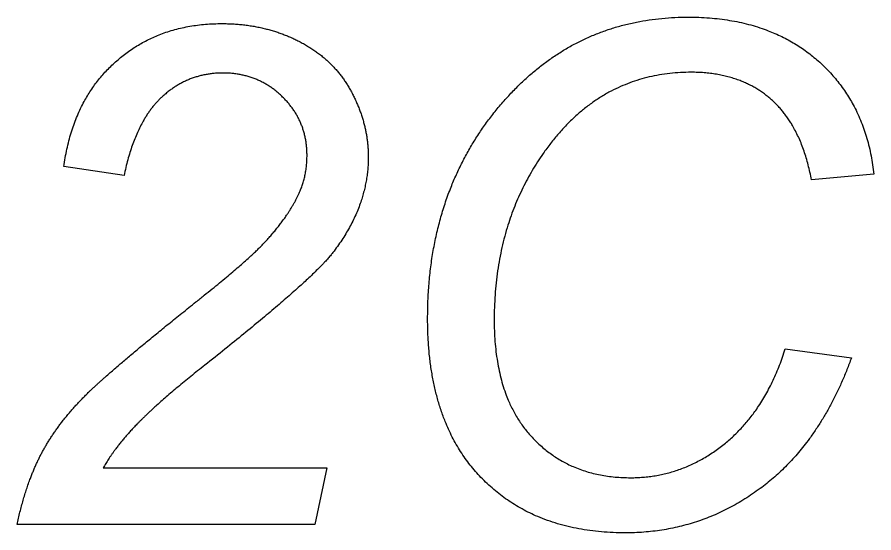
# Model space of a CAD drawing. Extents: x 12522 to 13018, y 1124 to 1902.
# Drawn here: x 12572.06 to 12579.27, y 1716.87 to 1721.21 of the extents above; entities that cross this region are included whole.
import ezdxf

# ---------------------------------------------------------------- set-up
doc = ezdxf.new("R2010")
doc.units = 0
doc.layers.add('SC_Scratch1', color=7, linetype='Continuous')

msp = doc.modelspace()

# ---------------------------------------------------------------- linework, layer by layer
at = {"layer": 'SC_Scratch1'}
for p, q in [((12572.9591, 1719.8792), (12572.4533, 1719.9536)), ((12572.9591, 1719.8792), (12572.4533, 1719.9536)), ((12579.2687, 1719.8891), (12578.7437, 1719.8411)), ((12579.2687, 1719.8891), (12578.7437, 1719.8411)), ((12578.5228, 1718.4198), (12579.0798, 1718.343)), ((12578.5228, 1718.4198), (12579.0798, 1718.343))]:
    msp.add_line(p, q, dxfattribs=at)
msp.add_lwpolyline([(12572.7848, 1717.4178), (12574.6653, 1717.4178), (12574.565, 1716.9408), (12572.0595, 1716.9408)], dxfattribs=at)
msp.add_lwpolyline([(12572.7848, 1717.4178), (12574.6653, 1717.4178), (12574.565, 1716.9408), (12572.0595, 1716.9408)], dxfattribs=at)
for points in [[(12576.1958, 1720.5498), (12576.8035, 1721.2113), (12577.7065, 1721.2113)], [(12576.1958, 1720.5498), (12576.8035, 1721.2113), (12577.7065, 1721.2113)], [(12577.7065, 1721.2113), (12578.3743, 1721.2113), (12578.7885, 1720.8528)], [(12577.7065, 1721.2113), (12578.3743, 1721.2113), (12578.7885, 1720.8528)], [(12572.8873, 1720.8345), (12573.2468, 1721.1568), (12573.7825, 1721.1568)], [(12572.8873, 1720.8345), (12573.2468, 1721.1568), (12573.7825, 1721.1568)], [(12573.7825, 1721.1568), (12574.1405, 1721.1568), (12574.4313, 1721.0079)], [(12573.7825, 1721.1568), (12574.1405, 1721.1568), (12574.4313, 1721.0079)], [(12574.4313, 1721.0079), (12574.722, 1720.859), (12574.8681, 1720.5898)], [(12574.4313, 1721.0079), (12574.722, 1720.859), (12574.8681, 1720.5898)], [(12572.4533, 1719.9536), (12572.5278, 1720.5122), (12572.8873, 1720.8345)], [(12572.4533, 1719.9536), (12572.5278, 1720.5122), (12572.8873, 1720.8345)], [(12578.7885, 1720.8528), (12579.2027, 1720.4943), (12579.2687, 1719.8891)], [(12578.7885, 1720.8528), (12579.2027, 1720.4943), (12579.2687, 1719.8891)], [(12573.7906, 1720.7407), (12573.4953, 1720.7407), (12573.2745, 1720.536)], [(12573.7906, 1720.7407), (12573.4953, 1720.7407), (12573.2745, 1720.536)], [(12574.2938, 1720.5389), (12574.0888, 1720.7407), (12573.7906, 1720.7407)], [(12574.2938, 1720.5389), (12574.0888, 1720.7407), (12573.7906, 1720.7407)], [(12577.7318, 1720.7471), (12576.9612, 1720.7471), (12576.4857, 1720.0629)], [(12577.7318, 1720.7471), (12576.9612, 1720.7471), (12576.4857, 1720.0629)], [(12578.4007, 1720.522), (12578.1414, 1720.7471), (12577.7318, 1720.7471)], [(12578.4007, 1720.522), (12578.1414, 1720.7471), (12577.7318, 1720.7471)], [(12573.2745, 1720.536), (12573.0537, 1720.3314), (12572.9591, 1719.8792)], [(12573.2745, 1720.536), (12573.0537, 1720.3314), (12572.9591, 1719.8792)], [(12574.4989, 1720.0481), (12574.4989, 1720.3371), (12574.2938, 1720.5389)], [(12574.4989, 1720.0481), (12574.4989, 1720.3371), (12574.2938, 1720.5389)], [(12574.8681, 1720.5898), (12575.0142, 1720.3206), (12575.0142, 1720.0342)], [(12574.8681, 1720.5898), (12575.0142, 1720.3206), (12575.0142, 1720.0342)], [(12575.5136, 1718.6743), (12575.5136, 1719.8082), (12576.1958, 1720.5498)], [(12575.5136, 1718.6743), (12575.5136, 1719.8082), (12576.1958, 1720.5498)], [(12578.7437, 1719.8411), (12578.6599, 1720.297), (12578.4007, 1720.522)], [(12578.7437, 1719.8411), (12578.6599, 1720.297), (12578.4007, 1720.522)], [(12574.4329, 1719.7304), (12574.4989, 1719.8763), (12574.4989, 1720.0481)], [(12574.4329, 1719.7304), (12574.4989, 1719.8763), (12574.4989, 1720.0481)], [(12575.0142, 1720.0342), (12575.0142, 1719.6161), (12574.7162, 1719.2295)], [(12575.0142, 1720.0342), (12575.0142, 1719.6161), (12574.7162, 1719.2295)], [(12576.4857, 1720.0629), (12576.0739, 1719.4731), (12576.0739, 1718.6629)], [(12576.4857, 1720.0629), (12576.0739, 1719.4731), (12576.0739, 1718.6629)], [(12574.1205, 1719.2925), (12574.3355, 1719.5157), (12574.4329, 1719.7304)], [(12574.1205, 1719.2925), (12574.3355, 1719.5157), (12574.4329, 1719.7304)], [(12573.5644, 1718.8145), (12573.9715, 1719.1379), (12574.1205, 1719.2925)], [(12573.5644, 1718.8145), (12573.9715, 1719.1379), (12574.1205, 1719.2925)], [(12574.7162, 1719.2295), (12574.5328, 1718.9891), (12573.6388, 1718.2821)], [(12574.7162, 1719.2295), (12574.5328, 1718.9891), (12573.6388, 1718.2821)], [(12572.6586, 1718.0514), (12572.8936, 1718.2793), (12573.5644, 1718.8145)], [(12572.6586, 1718.0514), (12572.8936, 1718.2793), (12573.5644, 1718.8145)], [(12575.9626, 1717.3371), (12575.5136, 1717.8039), (12575.5136, 1718.6743)], [(12575.9626, 1717.3371), (12575.5136, 1717.8039), (12575.5136, 1718.6743)], [(12576.0739, 1718.6629), (12576.0739, 1718.0159), (12576.3921, 1717.6753)], [(12576.0739, 1718.6629), (12576.0739, 1718.0159), (12576.3921, 1717.6753)], [(12578.0095, 1717.6181), (12578.3622, 1717.9015), (12578.5228, 1718.4198)], [(12578.0095, 1717.6181), (12578.3622, 1717.9015), (12578.5228, 1718.4198)], [(12579.0798, 1718.343), (12578.8158, 1717.6153), (12578.3109, 1717.2428)], [(12579.0798, 1718.343), (12578.8158, 1717.6153), (12578.3109, 1717.2428)], [(12573.6388, 1718.2821), (12573.2548, 1717.9788), (12573.0671, 1717.7841)], [(12573.6388, 1718.2821), (12573.2548, 1717.9788), (12573.0671, 1717.7841)], [(12572.2817, 1717.5699), (12572.4236, 1717.8236), (12572.6586, 1718.0514)], [(12572.2817, 1717.5699), (12572.4236, 1717.8236), (12572.6586, 1718.0514)], [(12573.0671, 1717.7841), (12572.8794, 1717.5895), (12572.7848, 1717.4178)], [(12573.0671, 1717.7841), (12572.8794, 1717.5895), (12572.7848, 1717.4178)], [(12576.3921, 1717.6753), (12576.7104, 1717.3346), (12577.2209, 1717.3346)], [(12576.3921, 1717.6753), (12576.7104, 1717.3346), (12577.2209, 1717.3346)], [(12577.2209, 1717.3346), (12577.6568, 1717.3346), (12578.0095, 1717.6181)], [(12577.2209, 1717.3346), (12577.6568, 1717.3346), (12578.0095, 1717.6181)], [(12572.0595, 1716.9408), (12572.1398, 1717.3163), (12572.2817, 1717.5699)], [(12572.0595, 1716.9408), (12572.1398, 1717.3163), (12572.2817, 1717.5699)], [(12577.1777, 1716.8704), (12576.4116, 1716.8704), (12575.9626, 1717.3371)], [(12577.1777, 1716.8704), (12576.4116, 1716.8704), (12575.9626, 1717.3371)], [(12578.3109, 1717.2428), (12577.806, 1716.8704), (12577.1777, 1716.8704)], [(12578.3109, 1717.2428), (12577.806, 1716.8704), (12577.1777, 1716.8704)]]:
    msp.add_open_spline(points, degree=2, dxfattribs=at)

doc.saveas('drawing.dxf')
